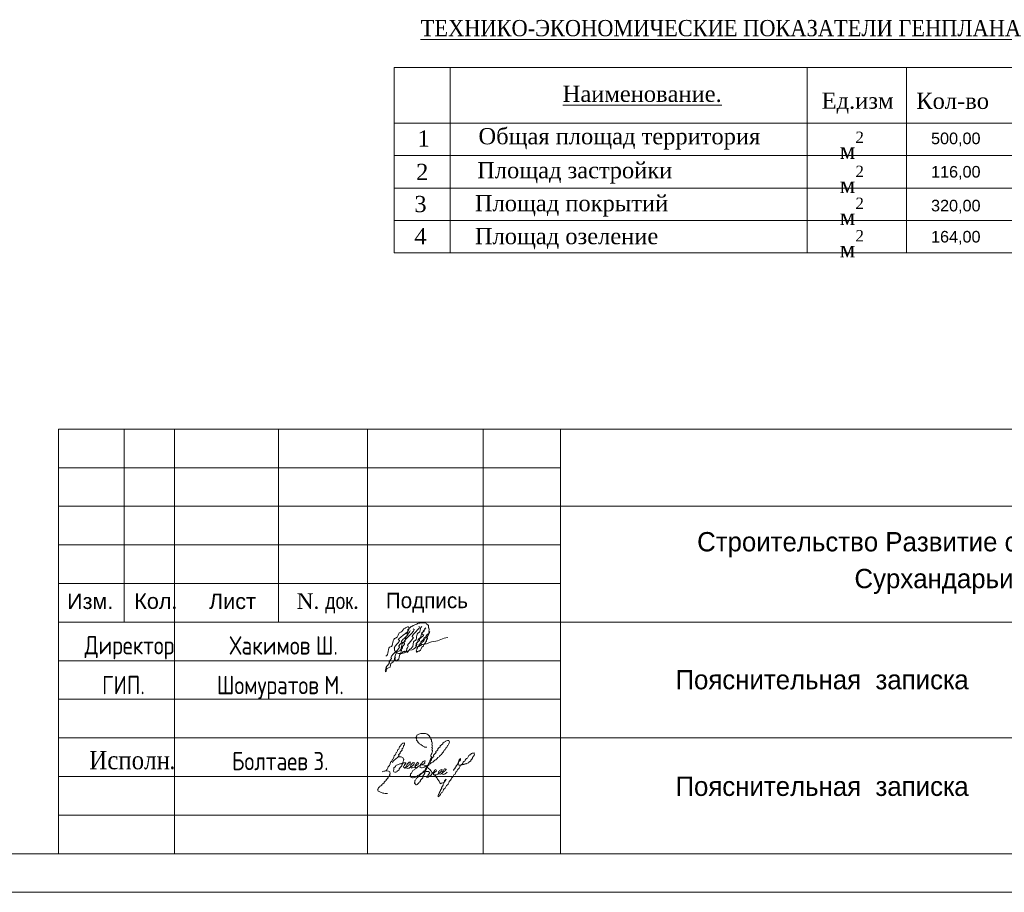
# Model space of a CAD drawing. Header units: millimetres. Extents: x 918404 to 1362154, y 4120617 to 4364104.
# Tile 386 of 649: x 1127165 to 1139920, y 4335586 to 4346888. Entities that reach past the tile are written whole.
import ezdxf

# ---------------------------------------------------------------- set-up
doc = ezdxf.new("R2010")
doc.units = ezdxf.units.MM
doc.header["$MEASUREMENT"] = 0
for name, color, linetype, lineweight in [('0_Ном._пера__5', 5, 'Continuous', 18), ('0_Ном._пера__7', 7, 'Continuous', 18), ('Lines_Ном._пера__7', 7, 'Continuous', 18), ('Text blocks_Ном._пера__1_Ном._пера__7', 7, 'Continuous', 18), ('Text blocks_Ном._пера__7', 7, 'Continuous', 18), ('TTT_Ном._пера__7', 7, 'Continuous', 18), ('Элемент модели - Зона_Ном._пера__7', 7, 'Continuous', 18)]:
    doc.layers.add(name, color=color, linetype=linetype, lineweight=lineweight)
doc.styles.add('СГЕНЕРИР_СТИЛЬ_1', font='arial.ttf')
doc.styles.add('СГЕНЕРИР_СТИЛЬ_11', font='times.ttf')
doc.styles.add('СГЕНЕРИР_СТИЛЬ_14', font='cambria.ttc')
doc.styles.add('СГЕНЕРИР_СТИЛЬ_17', font='times.ttf')
doc.styles.add('СГЕНЕРИР_СТИЛЬ_5', font='times.ttf')
doc.styles.add('СГЕНЕРИР_СТИЛЬ_7', font='txt')
doc.styles.add('СГЕНЕРИР_СТИЛЬ_9', font='txt')

msp = doc.modelspace()

# ---------------------------------------------------------------- linework, layer by layer
at = {"layer": '0_Ном._пера__5', "linetype": 'Continuous'}
for points, knots in [([(1131907.9, 4338645.9), (1131952.9, 4338645.9), (1131923.5, 4338766.6), (1131968.7, 4338766.6), (1132011.6, 4338766.6), (1131990.3, 4338877.8), (1132032.9, 4338877.8), (1132067.5, 4338877.8), (1132066, 4338956.6), (1132101, 4338956.6), (1132126.1, 4338956.6), (1132131.9, 4339006.8), (1132156.5, 4339006.8), (1132168.4, 4339006.8), (1132175.6, 4339023.5), (1132188.4, 4339023.5), (1132193.4, 4339023.5), (1132197.9, 4339023.5), (1132202.4, 4339023.5), (1132209.8, 4339023.5), (1132201.7, 4339001.5), (1132209.5, 4339001.5), (1132212.6, 4339001.5), (1132182.6, 4338980.2), (1132189.4, 4338980.2), (1132245.9, 4338980.2), (1132022.8, 4338850.7), (1132079.3, 4338850.7), (1132118.9, 4338850.7), (1131981.1, 4338746.1), (1132022.4, 4338746.1), (1132028.8, 4338746.1), (1132012.8, 4338727.9), (1132018.9, 4338727.9), (1132023, 4338727.9), (1132018.6, 4338715.7), (1132023, 4338715.7), (1132031.8, 4338715.7), (1132029.2, 4338694.7), (1132037.7, 4338694.7), (1132041.6, 4338694.7), (1132043.8, 4338688.4), (1132047.8, 4338688.4), (1132056.7, 4338688.4), (1132063.6, 4338678.7), (1132072.5, 4338678.7), (1132079.8, 4338678.7), (1132087, 4338676.9), (1132094.4, 4338676.9), (1132101.8, 4338676.9), (1132109, 4338679.4), (1132116.3, 4338679.4), (1132164.1, 4338679.4), (1132203.2, 4338727.9), (1132251.2, 4338727.9), (1132275.9, 4338727.9), (1132290.2, 4338765.6), (1132314.7, 4338765.6), (1132346, 4338765.6), (1132371.1, 4338799.3), (1132402.5, 4338799.3), (1132447.1, 4338799.3), (1132486.5, 4338834.8), (1132530.8, 4338834.8), (1132592.9, 4338834.8), (1132647.9, 4338885.9), (1132710.1, 4338885.9)], [0, 0, 0, 0, 1, 1, 1, 2, 2, 2, 3, 3, 3, 4, 4, 4, 5, 5, 5, 6, 6, 6, 7, 7, 7, 8, 8, 8, 9, 9, 9, 10, 10, 10, 11, 11, 11, 12, 12, 12, 13, 13, 13, 14, 14, 14, 15, 15, 15, 16, 16, 16, 17, 17, 17, 18, 18, 18, 19, 19, 19, 20, 20, 20, 21, 21, 21, 22, 22, 22, 22]), ([(1132263.2, 4338999.2), (1132336.6, 4338999.2), (1132076.1, 4338808.3), (1132150.9, 4338808.3), (1132170.1, 4338808.3), (1132104, 4338759), (1132122.7, 4338759), (1132137.1, 4338759), (1132094.2, 4338717.4), (1132109.2, 4338717.4), (1132118.9, 4338717.4), (1132092.2, 4338689.8), (1132102.1, 4338689.8), (1132106.7, 4338689.8), (1132104.1, 4338678.1), (1132107.8, 4338678.1), (1132122, 4338678.1), (1132122, 4338709.4), (1132147.6, 4338709.4)], [0, 0, 0, 0, 1, 1, 1, 2, 2, 2, 3, 3, 3, 4, 4, 4, 5, 5, 5, 6, 6, 6, 6]), ([(1132335.4, 4339029.7), (1132388.4, 4339029.7), (1132203.9, 4338891.4), (1132257, 4338891.4), (1132299.5, 4338891.4), (1132155.2, 4338778.9), (1132197.4, 4338778.9), (1132216, 4338778.9), (1132159.5, 4338726), (1132178.8, 4338726), (1132191.8, 4338726), (1132150.8, 4338690.7), (1132165, 4338690.7), (1132168.6, 4338690.7), (1132143.7, 4338709.4), (1132147.6, 4338709.4)], [0, 0, 0, 0, 1, 1, 1, 2, 2, 2, 3, 3, 3, 4, 4, 4, 5, 5, 5, 5]), ([(1132176.4, 4338711.7), (1132185, 4338711.7), (1132178.6, 4338691.4), (1132183.5, 4338691.4), (1132199.9, 4338691.4), (1132207.2, 4338742.1), (1132234.3, 4338742.1), (1132241, 4338742.1), (1132237.3, 4338757.7), (1132242.9, 4338757.7), (1132272.4, 4338757.7), (1132249.9, 4338843.2), (1132281.7, 4338843.2), (1132320.4, 4338843.2), (1132294.4, 4338945.5), (1132332.3, 4338945.5), (1132363.6, 4338945.5), (1132345.2, 4339028.7), (1132376.6, 4339028.7)], [0, 0, 0, 0, 1, 1, 1, 2, 2, 2, 3, 3, 3, 4, 4, 4, 5, 5, 5, 6, 6, 6, 6]), ([(1132210.4, 4339009.5), (1132224.1, 4339009.5), (1132232.1, 4339030.6), (1132245.8, 4339030.6), (1132259.8, 4339030.6), (1132269, 4339050.3), (1132283, 4339050.3), (1132300.8, 4339050.3), (1132314.8, 4339070), (1132332.7, 4339070), (1132344.4, 4339070), (1132355.5, 4339076.4), (1132367.1, 4339076.4), (1132376.7, 4339076.4), (1132386.2, 4339076.8), (1132396, 4339076.8), (1132406.5, 4339076.8), (1132416.5, 4339072.5), (1132426.7, 4339072.5), (1132438.4, 4339072.5), (1132440.9, 4339048.5), (1132452.9, 4339048.5), (1132468.1, 4339048.5), (1132451.5, 4339006), (1132466.5, 4339006), (1132481.3, 4339006), (1132455.6, 4338962.3), (1132470.1, 4338962.3), (1132498.9, 4338962.3), (1132418.7, 4338877.9), (1132448.1, 4338877.9), (1132461.2, 4338877.9), (1132420.5, 4338841.9), (1132433.2, 4338841.9), (1132441.8, 4338841.9), (1132410.2, 4338819.7), (1132419.5, 4338819.7), (1132427.5, 4338819.7), (1132399.9, 4338800.7), (1132407.2, 4338800.7)], [0, 0, 0, 0, 1, 1, 1, 2, 2, 2, 3, 3, 3, 4, 4, 4, 5, 5, 5, 6, 6, 6, 7, 7, 7, 8, 8, 8, 9, 9, 9, 10, 10, 10, 11, 11, 11, 12, 12, 12, 13, 13, 13, 13]), ([(1132304.2, 4338759.8), (1132312.8, 4338759.8), (1132288.4, 4338783.5), (1132296.4, 4338783.5), (1132305.8, 4338783.5), (1132293.9, 4338811.7), (1132304, 4338811.7), (1132328, 4338811.7), (1132317, 4338871.2), (1132340.1, 4338871.2), (1132374.7, 4338871.2), (1132359.4, 4338960.6), (1132393.4, 4338960.6), (1132412.9, 4338960.6), (1132405.2, 4339010.2), (1132426.7, 4339010.2), (1132430.2, 4339010.2), (1132342.6, 4338922.5), (1132391.4, 4338922.5), (1132430, 4338922.5), (1132317.4, 4338856.2), (1132342.9, 4338856.2), (1132362.5, 4338856.2), (1132286.8, 4338803.3), (1132307.9, 4338803.3), (1132322.6, 4338803.3), (1132288.5, 4338759.3), (1132303.5, 4338759.3)], [0, 0, 0, 0, 1, 1, 1, 2, 2, 2, 3, 3, 3, 4, 4, 4, 5, 5, 5, 6, 6, 6, 7, 7, 7, 8, 8, 8, 9, 9, 9, 9]), ([(1132204.4, 4338994.3), (1132228.5, 4338994.3), (1132161.3, 4338926.1), (1132184.6, 4338926.1), (1132223.8, 4338926.1), (1132074.8, 4338829), (1132114.9, 4338829), (1132138.1, 4338829), (1132054, 4338770.9), (1132077.1, 4338770.9), (1132135.7, 4338770.9), (1131923.5, 4338622.5), (1131982.2, 4338622.5), (1132005.2, 4338622.5), (1131927.8, 4338560.9), (1131950.8, 4338560.9), (1131976.3, 4338560.9), (1131888.8, 4338493.2), (1131914.7, 4338493.2), (1131923.3, 4338493.2), (1131896.1, 4338469.8), (1131904.4, 4338469.8), (1131910, 4338469.8), (1131895.4, 4338453), (1131901.5, 4338453), (1131905.8, 4338453), (1131900, 4338441.3), (1131903, 4338441.3), (1131919.6, 4338441.3), (1131912.8, 4338492.1), (1131944, 4338492.1), (1131981.4, 4338492.1), (1131962.5, 4338559), (1131984.6, 4338559), (1132033.7, 4338559), (1132014.9, 4338707.8), (1132075.1, 4338707.8), (1132122.6, 4338707.8), (1132098.5, 4338826.5), (1132143.9, 4338826.5), (1132175.8, 4338826.5), (1132153.5, 4338913.5), (1132185.6, 4338913.5), (1132198, 4338913.5), (1132193.8, 4338944.6), (1132206.2, 4338944.6), (1132218.1, 4338944.6), (1132214.8, 4338973.9), (1132226.8, 4338973.9)], [0, 0, 0, 0, 1, 1, 1, 2, 2, 2, 3, 3, 3, 4, 4, 4, 5, 5, 5, 6, 6, 6, 7, 7, 7, 8, 8, 8, 9, 9, 9, 10, 10, 10, 11, 11, 11, 12, 12, 12, 13, 13, 13, 14, 14, 14, 15, 15, 15, 16, 16, 16, 16]), ([(1132322.8, 4338769.6), (1132335.2, 4338769.6), (1132333.1, 4338799.3), (1132345.5, 4338799.3), (1132365.7, 4338799.3), (1132361.7, 4338847.9), (1132382, 4338847.9), (1132400.6, 4338847.9), (1132398.6, 4338891.4), (1132417.3, 4338891.4), (1132432.1, 4338891.4), (1132432.4, 4338924.1), (1132447.2, 4338924.1), (1132458.5, 4338924.1), (1132457.8, 4338949.9), (1132469, 4338949.9)], [0, 0, 0, 0, 1, 1, 1, 2, 2, 2, 3, 3, 3, 4, 4, 4, 5, 5, 5, 5]), ([(1132349.3, 4338781.2), (1132371.1, 4338781.2), (1132367.8, 4338832.9), (1132389.7, 4338832.9), (1132411.3, 4338832.9), (1132408.7, 4338883.3), (1132430.3, 4338883.3), (1132446, 4338883.3), (1132446.4, 4338918.2), (1132462.2, 4338918.2)], [0, 0, 0, 0, 1, 1, 1, 2, 2, 2, 3, 3, 3, 3]), ([(1132322.8, 4338769.6), (1132334.9, 4338769.6), (1132297.7, 4338736), (1132309.6, 4338736), (1132318.9, 4338736), (1132294.7, 4338708.2), (1132304.6, 4338708.2), (1132309.4, 4338708.2), (1132302.8, 4338694.6), (1132307.4, 4338694.6), (1132309.8, 4338694.6), (1132325.9, 4338711), (1132339.6, 4338711), (1132370.5, 4338711), (1132364.1, 4338768.9), (1132388.2, 4338768.9), (1132399.2, 4338768.9), (1132395.8, 4338797.4), (1132407.5, 4338797.4)], [0, 0, 0, 0, 1, 1, 1, 2, 2, 2, 3, 3, 3, 4, 4, 4, 5, 5, 5, 6, 6, 6, 6]), ([(1132030.5, 4338634.1), (1132041.7, 4338634.1), (1132018.8, 4338600.7), (1132029.9, 4338600.7), (1132034.7, 4338600.7), (1132026.8, 4338586.5), (1132031.7, 4338586.5), (1132035.1, 4338586.5), (1132042.9, 4338579), (1132045.4, 4338579), (1132051.6, 4338579), (1132050.2, 4338593.6), (1132056.9, 4338593.6), (1132091.9, 4338593.6), (1132072.6, 4338677.6), (1132103.1, 4338677.6)], [0, 0, 0, 0, 1, 1, 1, 2, 2, 2, 3, 3, 3, 4, 4, 4, 5, 5, 5, 5]), ([(1132439.4, 4337464.7), (1132449.5, 4337464.7), (1132400.7, 4337466.7), (1132410.2, 4337466.7), (1132418.3, 4337466.7), (1132380.9, 4337479.6), (1132389.2, 4337479.6), (1132399.1, 4337479.6), (1132355.8, 4337496.5), (1132365.5, 4337496.5), (1132375.4, 4337496.5), (1132330.5, 4337512.8), (1132340.4, 4337512.8), (1132350.2, 4337512.8), (1132311, 4337534.4), (1132320.8, 4337534.4), (1132331.1, 4337534.4), (1132296.8, 4337562.2), (1132307.2, 4337562.2), (1132318.5, 4337562.2), (1132289.2, 4337594.7), (1132300.4, 4337594.7), (1132312.3, 4337594.7), (1132305, 4337625.8), (1132316.7, 4337625.8), (1132323.5, 4337625.8), (1132328.2, 4337634.6), (1132335, 4337634.6), (1132344.2, 4337634.6), (1132352.5, 4337641.1), (1132361.6, 4337641.1), (1132369.4, 4337641.1), (1132377.2, 4337641.8), (1132385.1, 4337641.8), (1132392.5, 4337641.8), (1132399.9, 4337642.6), (1132407.5, 4337642.6), (1132416.8, 4337642.6), (1132425.8, 4337638.4), (1132435, 4337638.4), (1132442.9, 4337638.4), (1132447.4, 4337625.9), (1132455.5, 4337625.9), (1132462.3, 4337625.9), (1132463.8, 4337612.5), (1132470.5, 4337612.5), (1132479.3, 4337612.5), (1132475.7, 4337590.1), (1132484.6, 4337590.1), (1132493.4, 4337590.1), (1132486.4, 4337566.1), (1132495.1, 4337566.1), (1132506.3, 4337566.1), (1132492.6, 4337533.5), (1132503.9, 4337533.5), (1132518.8, 4337533.5), (1132494.5, 4337489.3), (1132509.4, 4337489.3), (1132520.4, 4337489.3), (1132498.1, 4337456.1), (1132509.1, 4337456.1), (1132519.2, 4337456.1), (1132498.2, 4337425.8), (1132508.3, 4337425.8), (1132536.2, 4337425.8), (1132469.9, 4337342.8), (1132497.8, 4337342.8), (1132521.1, 4337342.8), (1132456.4, 4337275.3), (1132479.7, 4337275.3)], [0, 0, 0, 0, 1, 1, 1, 2, 2, 2, 3, 3, 3, 4, 4, 4, 5, 5, 5, 6, 6, 6, 7, 7, 7, 8, 8, 8, 9, 9, 9, 10, 10, 10, 11, 11, 11, 12, 12, 12, 13, 13, 13, 14, 14, 14, 15, 15, 15, 16, 16, 16, 17, 17, 17, 18, 18, 18, 19, 19, 19, 20, 20, 20, 21, 21, 21, 22, 22, 22, 23, 23, 23, 23]), ([(1131908.4, 4337157.7), (1131915.6, 4337157.7), (1131914.8, 4337174.5), (1131921.9, 4337174.5), (1131938.1, 4337174.5), (1131928.8, 4337217.4), (1131945.2, 4337217.4), (1131969.8, 4337217.4), (1131956.6, 4337281.7), (1131981.2, 4337281.7), (1131994.4, 4337281.7), (1131987.8, 4337316.2), (1132001.1, 4337316.2), (1132017.5, 4337316.2), (1132007.3, 4337359.9), (1132023.7, 4337359.9), (1132040.1, 4337359.9), (1132032.4, 4337402.4), (1132048.9, 4337402.4), (1132061.3, 4337402.4), (1132054.9, 4337434.6), (1132067.3, 4337434.6), (1132084.2, 4337434.6), (1132078.2, 4337476.9), (1132095, 4337476.9), (1132105.1, 4337476.9), (1132101.1, 4337502.6), (1132111.3, 4337502.6), (1132117.6, 4337502.6), (1132117.8, 4337516.6), (1132124.1, 4337516.6), (1132128.9, 4337516.6), (1132145.6, 4337521), (1132149.1, 4337521), (1132154, 4337521), (1132141.7, 4337503.8), (1132148.4, 4337503.8), (1132159.8, 4337503.8), (1132127.9, 4337476.7), (1132137.2, 4337476.7), (1132152.5, 4337476.7), (1132101.5, 4337432.3), (1132117.8, 4337432.3), (1132132.7, 4337432.3), (1132079.8, 4337394.9), (1132094.5, 4337394.9), (1132107.7, 4337394.9), (1132060.6, 4337360.9), (1132073.9, 4337360.9), (1132114, 4337360.9), (1131960.5, 4337265.2), (1132000.8, 4337265.2)], [0, 0, 0, 0, 1, 1, 1, 2, 2, 2, 3, 3, 3, 4, 4, 4, 5, 5, 5, 6, 6, 6, 7, 7, 7, 8, 8, 8, 9, 9, 9, 10, 10, 10, 11, 11, 11, 12, 12, 12, 13, 13, 13, 14, 14, 14, 15, 15, 15, 16, 16, 16, 17, 17, 17, 17]), ([(1132055.4, 4337333.5), (1132065.2, 4337333.5), (1132073.9, 4337340.8), (1132083.6, 4337340.8), (1132090.9, 4337340.8), (1132098.1, 4337341.5), (1132105.7, 4337341.5), (1132114.2, 4337341.5), (1132120.4, 4337332), (1132128.5, 4337332), (1132135.8, 4337332), (1132130.3, 4337311.8), (1132138, 4337311.8), (1132154, 4337311.8), (1132116, 4337265.7), (1132131.6, 4337265.7), (1132144, 4337265.7), (1132102.9, 4337232.8), (1132115.2, 4337232.8), (1132137.6, 4337232.8), (1132057.6, 4337176), (1132079.8, 4337176), (1132091.5, 4337176), (1132043.2, 4337150.7), (1132055.1, 4337150.7), (1132062.3, 4337150.7), (1132030.1, 4337139.4), (1132037.4, 4337139.4), (1132046.8, 4337139.4), (1132003, 4337146.3), (1132011.5, 4337146.3), (1132017.5, 4337146.3), (1132001.1, 4337164.6), (1132007.7, 4337164.6), (1132021.9, 4337164.6), (1132004.7, 4337203.1), (1132017.8, 4337203.1), (1132030.5, 4337203.1), (1132032.1, 4337230.3), (1132045, 4337230.3), (1132054.8, 4337230.3), (1132061.4, 4337242.9), (1132071, 4337242.9), (1132084, 4337242.9), (1132095.5, 4337253), (1132108.9, 4337253), (1132121.9, 4337253), (1132134.3, 4337261.2), (1132146.2, 4337261.2), (1132150, 4337261.2), (1132164.1, 4337261.9), (1132165.8, 4337261.9), (1132177, 4337261.9), (1132139.7, 4337232.2), (1132148.3, 4337232.2), (1132155.4, 4337232.2), (1132129.9, 4337212.4), (1132137.6, 4337212.4), (1132142, 4337212.4), (1132145.3, 4337191.4), (1132149.5, 4337191.4), (1132154, 4337191.4), (1132175.3, 4337212.4), (1132183.5, 4337212.4), (1132190.7, 4337212.4), (1132192.1, 4337227.5), (1132199.4, 4337227.5), (1132204.7, 4337227.5), (1132205.5, 4337238.6), (1132210.9, 4337238.6), (1132216.6, 4337238.6), (1132216.5, 4337251.2), (1132222, 4337251.2), (1132226.6, 4337251.2), (1132224.8, 4337273.8), (1132227.7, 4337273.8), (1132233.7, 4337273.8), (1132200.5, 4337269.5), (1132206.6, 4337269.5), (1132219.5, 4337269.5), (1132171, 4337241.3), (1132183.2, 4337241.3), (1132190.8, 4337241.3), (1132162.3, 4337222.3), (1132170, 4337222.3), (1132174, 4337222.3), (1132163.9, 4337197), (1132168.8, 4337197), (1132173.1, 4337197), (1132185.4, 4337189.4), (1132188.9, 4337189.4), (1132194.4, 4337189.4), (1132205.5, 4337195.4), (1132211.3, 4337195.4), (1132217.9, 4337195.4), (1132222, 4337204.5), (1132228.4, 4337204.5), (1132238.5, 4337204.5), (1132241.8, 4337223.9), (1132252.2, 4337223.9), (1132257, 4337223.9), (1132265.8, 4337242.1), (1132269.6, 4337242.1), (1132272.7, 4337242.1), (1132273.1, 4337262.2), (1132277.7, 4337262.2), (1132281.7, 4337262.2), (1132256.5, 4337267), (1132260.7, 4337267), (1132267.9, 4337267), (1132238.4, 4337253.2), (1132245.1, 4337253.2), (1132252.1, 4337253.2), (1132226.4, 4337235.5), (1132233.5, 4337235.5), (1132237.9, 4337235.5), (1132223.3, 4337209.2), (1132228.2, 4337209.2), (1132231.6, 4337209.2), (1132237.7, 4337194.1), (1132242.1, 4337194.1), (1132246.2, 4337194.1), (1132268.4, 4337206.2), (1132276.8, 4337206.2), (1132289.2, 4337206.2), (1132294.4, 4337228.1), (1132306.8, 4337228.1), (1132314.5, 4337228.1), (1132317.9, 4337241.6), (1132325.7, 4337241.6), (1132332.3, 4337241.6), (1132330.6, 4337257.4), (1132337.1, 4337257.4), (1132340.7, 4337257.4), (1132317.4, 4337269.6), (1132321.3, 4337269.6), (1132327.4, 4337269.6), (1132304.5, 4337256.6), (1132310.1, 4337256.6), (1132316.7, 4337256.6), (1132289.9, 4337241.6), (1132296.7, 4337241.6), (1132302.8, 4337241.6), (1132281, 4337226.5), (1132286.9, 4337226.5), (1132291.2, 4337226.5), (1132282.8, 4337204.2), (1132286, 4337204.2), (1132292.2, 4337204.2), (1132297.7, 4337197.8), (1132304.4, 4337197.8), (1132309.6, 4337197.8), (1132331.8, 4337221.9), (1132341.6, 4337221.9), (1132357, 4337221.9), (1132357.7, 4337256), (1132373.2, 4337256), (1132380.7, 4337256), (1132379.9, 4337273.4), (1132387.7, 4337273.4), (1132393.4, 4337273.4), (1132393.8, 4337286), (1132399.2, 4337286), (1132402.7, 4337286), (1132415.7, 4337289.8), (1132418, 4337289.8), (1132425.4, 4337289.8), (1132399.2, 4337262.4), (1132411.4, 4337262.4), (1132426.8, 4337262.4), (1132372.9, 4337240.1), (1132383.9, 4337240.1), (1132392.7, 4337240.1), (1132347.1, 4337231.8), (1132357, 4337231.8), (1132361.9, 4337231.8), (1132344.9, 4337205.7), (1132351, 4337205.7), (1132358.3, 4337205.7), (1132363.1, 4337197.5), (1132370.1, 4337197.5), (1132377.4, 4337197.5), (1132383.9, 4337201.9), (1132391.1, 4337201.9), (1132410.2, 4337201.9), (1132422.7, 4337228.1), (1132441.7, 4337228.1), (1132453.4, 4337228.1), (1132460.8, 4337244.8), (1132472.5, 4337244.8), (1132485.1, 4337244.8), (1132491, 4337266.7), (1132503.7, 4337266.7), (1132525, 4337266.7), (1132535.1, 4337302.7), (1132556.2, 4337302.7), (1132572.2, 4337302.7), (1132574.2, 4337336.8), (1132590.3, 4337336.8), (1132603.1, 4337336.8), (1132605.4, 4337363), (1132618.1, 4337363), (1132634.1, 4337363), (1132633.7, 4337399.1), (1132649.7, 4337399.1), (1132662.4, 4337399.1), (1132659.2, 4337429.9), (1132671.9, 4337429.9), (1132682.6, 4337429.9), (1132679.5, 4337456.6), (1132690.3, 4337456.6), (1132704.3, 4337456.6), (1132699.8, 4337491.4), (1132713.7, 4337491.4), (1132720.9, 4337491.4), (1132716.9, 4337510.6), (1132724.4, 4337510.6), (1132731.9, 4337510.6), (1132726.1, 4337530.7), (1132733.3, 4337530.7), (1132738.2, 4337530.7), (1132721.5, 4337552.7), (1132724.7, 4337552.7), (1132729.4, 4337552.7), (1132703.7, 4337553.1), (1132708.9, 4337553.1), (1132719.8, 4337553.1), (1132670.5, 4337540.9), (1132680.7, 4337540.9), (1132694.1, 4337540.9), (1132634.5, 4337516.8), (1132648.1, 4337516.8), (1132666.2, 4337516.8), (1132594.6, 4337475.3), (1132612.8, 4337475.3), (1132629.4, 4337475.3), (1132564.3, 4337437.2), (1132580.8, 4337437.2), (1132594.6, 4337437.2), (1132544, 4337402.8), (1132557.8, 4337402.8), (1132577, 4337402.8), (1132508.4, 4337354), (1132527.5, 4337354), (1132546.3, 4337354), (1132480.8, 4337305.1), (1132499.5, 4337305.1), (1132510.8, 4337305.1), (1132469.5, 4337276.8), (1132480.8, 4337276.8), (1132493.2, 4337276.8), (1132449.8, 4337244.5), (1132462.3, 4337244.5), (1132489.7, 4337244.5), (1132394.5, 4337173.4), (1132421.6, 4337173.4), (1132436.7, 4337173.4), (1132374.2, 4337141.3), (1132389.4, 4337141.3), (1132405.6, 4337141.3), (1132334, 4337113.1), (1132350.1, 4337113.1), (1132362.3, 4337113.1), (1132305.6, 4337095.4), (1132317.9, 4337095.4), (1132328.8, 4337095.4), (1132278.9, 4337078.4), (1132289.9, 4337078.4), (1132295.5, 4337078.4), (1132268.7, 4337071.8), (1132274.4, 4337071.8), (1132281.7, 4337071.8), (1132246.6, 4337068.5), (1132254.1, 4337068.5), (1132262.1, 4337068.5), (1132223.6, 4337077.7), (1132231.4, 4337077.7), (1132237.8, 4337077.7), (1132216.9, 4337095.4), (1132223.4, 4337095.4), (1132231.6, 4337095.4), (1132220.7, 4337119), (1132228.9, 4337119), (1132252.4, 4337119), (1132250.3, 4337172.1), (1132273.5, 4337172.1), (1132280.3, 4337172.1), (1132283.3, 4337183.8), (1132290, 4337183.8), (1132301.2, 4337183.8), (1132305.6, 4337204.2), (1132316.8, 4337204.2)], [0, 0, 0, 0, 1, 1, 1, 2, 2, 2, 3, 3, 3, 4, 4, 4, 5, 5, 5, 6, 6, 6, 7, 7, 7, 8, 8, 8, 9, 9, 9, 10, 10, 10, 11, 11, 11, 12, 12, 12, 13, 13, 13, 14, 14, 14, 15, 15, 15, 16, 16, 16, 17, 17, 17, 18, 18, 18, 19, 19, 19, 20, 20, 20, 21, 21, 21, 22, 22, 22, 23, 23, 23, 24, 24, 24, 25, 25, 25, 26, 26, 26, 27, 27, 27, 28, 28, 28, 29, 29, 29, 30, 30, 30, 31, 31, 31, 32, 32, 32, 33, 33, 33, 34, 34, 34, 35, 35, 35, 36, 36, 36, 37, 37, 37, 38, 38, 38, 39, 39, 39, 40, 40, 40, 41, 41, 41, 42, 42, 42, 43, 43, 43, 44, 44, 44, 45, 45, 45, 46, 46, 46, 47, 47, 47, 48, 48, 48, 49, 49, 49, 50, 50, 50, 51, 51, 51, 52, 52, 52, 53, 53, 53, 54, 54, 54, 55, 55, 55, 56, 56, 56, 57, 57, 57, 58, 58, 58, 59, 59, 59, 60, 60, 60, 61, 61, 61, 62, 62, 62, 63, 63, 63, 64, 64, 64, 65, 65, 65, 66, 66, 66, 67, 67, 67, 68, 68, 68, 69, 69, 69, 70, 70, 70, 71, 71, 71, 72, 72, 72, 73, 73, 73, 74, 74, 74, 75, 75, 75, 76, 76, 76, 77, 77, 77, 78, 78, 78, 79, 79, 79, 80, 80, 80, 81, 81, 81, 82, 82, 82, 83, 83, 83, 84, 84, 84, 85, 85, 85, 86, 86, 86, 87, 87, 87, 88, 88, 88, 89, 89, 89, 90, 90, 90, 91, 91, 91, 92, 92, 92, 93, 93, 93, 94, 94, 94, 95, 95, 95, 96, 96, 96, 97, 97, 97, 97]), ([(1132544.1, 4337102.4), (1132550.8, 4337102.4), (1132548.3, 4337085.5), (1132555, 4337085.5), (1132564.4, 4337085.5), (1132562.6, 4337062.9), (1132572, 4337062.9), (1132580.5, 4337062.9), (1132577.3, 4337041.5), (1132585.9, 4337041.5), (1132593.1, 4337041.5), (1132590, 4337023.1), (1132597.1, 4337023.1), (1132604, 4337023.1), (1132600.5, 4337005.1), (1132607.7, 4337005.1), (1132613.3, 4337005.1), (1132611.9, 4336992.2), (1132617.2, 4336992.2), (1132620.1, 4336992.2), (1132636.1, 4337004.9), (1132647.1, 4337004.9), (1132674, 4337004.9), (1132684.4, 4337051.1), (1132690.5, 4337051.1), (1132693.9, 4337051.1), (1132655.8, 4337023), (1132669.2, 4337023), (1132678, 4337023), (1132652.3, 4337002.2), (1132659.7, 4337002.2), (1132667.6, 4337002.2), (1132643.1, 4336978.7), (1132651.5, 4336978.7), (1132666.6, 4336978.7), (1132617.4, 4336938.2), (1132632.3, 4336938.2), (1132644.6, 4336938.2), (1132603.9, 4336904.9), (1132616.2, 4336904.9), (1132626.3, 4336904.9), (1132593, 4336877.7), (1132603, 4336877.7), (1132609.6, 4336877.7), (1132588.9, 4336859.5), (1132595.5, 4336859.5), (1132601.9, 4336859.5), (1132580, 4336842.5), (1132586.4, 4336842.5), (1132590.6, 4336842.5), (1132583.5, 4336821.1), (1132585.7, 4336821.1), (1132590.8, 4336821.1), (1132593.3, 4336834.7), (1132602.1, 4336834.7), (1132608.8, 4336834.7), (1132606.8, 4336847.9), (1132611.8, 4336847.9), (1132622.6, 4336847.9), (1132620.1, 4336876.8), (1132632.3, 4336876.8), (1132652, 4336876.8), (1132646.9, 4336923.6), (1132666, 4336923.6), (1132688.8, 4336923.6), (1132683.3, 4336979.4), (1132706.3, 4336979.4), (1132726.2, 4336979.4), (1132718.2, 4337029.9), (1132738.1, 4337029.9), (1132754.9, 4337029.9), (1132750.4, 4337071.1), (1132767.2, 4337071.1), (1132783.8, 4337071.1), (1132779.9, 4337111.4), (1132796.4, 4337111.4), (1132810.7, 4337111.4), (1132806.4, 4337146.7), (1132820.7, 4337146.7), (1132835.2, 4337146.7), (1132831.3, 4337182.4), (1132845.8, 4337182.4), (1132869.8, 4337182.4), (1132865.2, 4337239.8), (1132889.1, 4337239.8), (1132905.7, 4337239.8), (1132903.8, 4337278.6), (1132920.4, 4337278.6), (1132937.5, 4337278.6), (1132937, 4337317.3), (1132954.1, 4337317.3), (1132975.3, 4337317.3), (1132975.2, 4337364.8), (1132996.9, 4337364.8), (1133009.1, 4337364.8), (1133013.6, 4337386.9), (1133025.1, 4337386.9), (1133028.6, 4337386.9), (1133048.9, 4337389.9), (1133054.3, 4337389.9), (1133059.4, 4337389.9), (1133049.3, 4337371.8), (1133056.3, 4337371.8), (1133075.8, 4337371.8), (1133015.9, 4337326.6), (1133032.7, 4337326.6), (1133047.2, 4337326.6), (1132993.3, 4337289.9), (1133008, 4337289.9), (1133019.8, 4337289.9), (1132969.4, 4337266.6), (1132981.3, 4337266.6), (1132991.9, 4337266.6), (1132942.5, 4337252), (1132953.1, 4337252), (1132964.8, 4337252), (1132907, 4337242.9), (1132918.9, 4337242.9), (1132926.3, 4337242.9), (1132889.8, 4337237.9), (1132897.2, 4337237.9), (1132907.3, 4337237.9), (1132857.8, 4337230.4), (1132868, 4337230.4), (1132872.6, 4337230.4), (1132844.1, 4337236.4), (1132847.3, 4337236.4), (1132853.3, 4337236.4), (1132837.7, 4337254), (1132843.6, 4337254), (1132854.1, 4337254), (1132845.1, 4337282.2), (1132858, 4337282.2), (1132875.3, 4337282.2), (1132875.9, 4337320.4), (1132877.1, 4337320.4), (1132878.3, 4337320.4), (1132834.5, 4337279.3), (1132853.9, 4337279.3), (1132867.4, 4337279.3), (1132828.7, 4337250.2), (1132838.9, 4337250.2), (1132850.9, 4337250.2), (1132804.8, 4337217.8), (1132817.9, 4337217.8), (1132826, 4337217.8), (1132797.7, 4337197.1), (1132805.7, 4337197.1), (1132819, 4337197.1), (1132770.6, 4337163.3), (1132784, 4337163.3)], [0, 0, 0, 0, 1, 1, 1, 2, 2, 2, 3, 3, 3, 4, 4, 4, 5, 5, 5, 6, 6, 6, 7, 7, 7, 8, 8, 8, 9, 9, 9, 10, 10, 10, 11, 11, 11, 12, 12, 12, 13, 13, 13, 14, 14, 14, 15, 15, 15, 16, 16, 16, 17, 17, 17, 18, 18, 18, 19, 19, 19, 20, 20, 20, 21, 21, 21, 22, 22, 22, 23, 23, 23, 24, 24, 24, 25, 25, 25, 26, 26, 26, 27, 27, 27, 28, 28, 28, 29, 29, 29, 30, 30, 30, 31, 31, 31, 32, 32, 32, 33, 33, 33, 34, 34, 34, 35, 35, 35, 36, 36, 36, 37, 37, 37, 38, 38, 38, 39, 39, 39, 40, 40, 40, 41, 41, 41, 42, 42, 42, 43, 43, 43, 44, 44, 44, 45, 45, 45, 46, 46, 46, 47, 47, 47, 48, 48, 48, 49, 49, 49, 50, 50, 50, 50]), ([(1132373.6, 4337237.4), (1132384.2, 4337237.4), (1132394.2, 4337232.1), (1132405, 4337232.1), (1132414.5, 4337232.1), (1132422, 4337222.2), (1132431.2, 4337222.2), (1132434.8, 4337222.2), (1132457.2, 4337181.7), (1132473, 4337181.7), (1132482, 4337181.7), (1132480.6, 4337160.6), (1132489.5, 4337160.6), (1132499.9, 4337160.6), (1132495, 4337136.5), (1132509.7, 4337136.5), (1132517.9, 4337136.5), (1132505.5, 4337119), (1132510.4, 4337119)], [0, 0, 0, 0, 1, 1, 1, 2, 2, 2, 3, 3, 3, 4, 4, 4, 5, 5, 5, 6, 6, 6, 6]), ([(1131859.8, 4337147.7), (1131867.6, 4337147.7), (1131875, 4337152.5), (1131882.9, 4337152.5), (1131892.1, 4337152.5), (1131900.8, 4337157.9), (1131909.9, 4337157.9), (1131920.2, 4337157.9), (1131930.2, 4337156.5), (1131941.1, 4337156.5), (1131948.3, 4337156.5), (1131952.7, 4337146.8), (1131959.5, 4337146.8), (1131965.2, 4337146.8), (1131958.7, 4337130), (1131964.7, 4337130), (1131973.3, 4337130), (1131950.1, 4337105.6), (1131958.6, 4337105.6), (1131973.4, 4337105.6), (1131921.7, 4337067.6), (1131936.3, 4337067.6), (1131948.7, 4337067.6), (1131900.8, 4337038.7), (1131913.1, 4337038.7), (1131926.5, 4337038.7), (1131874.5, 4337007.5), (1131887.8, 4337007.5), (1131902.7, 4337007.5), (1131840.2, 4336976.9), (1131855.2, 4336976.9), (1131866.4, 4336976.9), (1131818.9, 4336954.9), (1131829.9, 4336954.9), (1131838.4, 4336954.9), (1131803.7, 4336935.6), (1131812.6, 4336935.6), (1131820.3, 4336935.6), (1131795.4, 4336915.6), (1131802.7, 4336915.6), (1131808.9, 4336915.6), (1131802.4, 4336897.6), (1131808.9, 4336897.6), (1131820.3, 4336897.6), (1131826.8, 4336881.1), (1131838.4, 4336881.1), (1131849, 4336881.1), (1131857.5, 4336871.2), (1131867.7, 4336871.2), (1131878.1, 4336871.2), (1131888.2, 4336865.8), (1131898.7, 4336865.8), (1131909.3, 4336865.8), (1131919.8, 4336863.4), (1131930.4, 4336863.4)], [0, 0, 0, 0, 1, 1, 1, 2, 2, 2, 3, 3, 3, 4, 4, 4, 5, 5, 5, 6, 6, 6, 7, 7, 7, 8, 8, 8, 9, 9, 9, 10, 10, 10, 11, 11, 11, 12, 12, 12, 13, 13, 13, 14, 14, 14, 15, 15, 15, 16, 16, 16, 17, 17, 17, 18, 18, 18, 18]), ([(1132434.9, 4337192.6), (1132454.5, 4337192.6), (1132393.5, 4337137.7), (1132413.3, 4337137.7), (1132435.7, 4337137.7), (1132365.1, 4337076), (1132387.2, 4337076), (1132404.4, 4337076), (1132340.7, 4337033.1), (1132358.1, 4337033.1), (1132370.2, 4337033.1), (1132325.9, 4337003.2), (1132337.8, 4337003.2), (1132347.4, 4337003.2), (1132306.2, 4336982.9), (1132316.6, 4336982.9), (1132324.2, 4336982.9), (1132289.2, 4336975.8), (1132296.3, 4336975.8), (1132300.8, 4336975.8), (1132273.8, 4337004.5), (1132281.3, 4337004.5), (1132291.3, 4337004.5), (1132276.5, 4337032.7), (1132285.7, 4337032.7), (1132297.5, 4337032.7), (1132295, 4337061.8), (1132307.3, 4337061.8), (1132317.2, 4337061.8), (1132318.5, 4337082), (1132328.1, 4337082), (1132345.7, 4337082), (1132348.3, 4337119.3), (1132366.2, 4337119.3), (1132376.6, 4337119.3), (1132381.5, 4337136.8), (1132391.9, 4337136.8), (1132402.2, 4337136.8), (1132410.8, 4337147.2), (1132421.2, 4337147.2), (1132427.4, 4337147.2), (1132433.3, 4337150.7), (1132439.4, 4337150.7), (1132448.6, 4337150.7), (1132457.1, 4337150.2), (1132467.1, 4337150.2), (1132470.5, 4337150.2), (1132472.5, 4337134.6), (1132476.5, 4337134.6), (1132481.1, 4337134.6), (1132448.9, 4337100.2), (1132455.7, 4337100.2), (1132465.3, 4337100.2), (1132424.1, 4337078.6), (1132435.7, 4337078.6), (1132440.2, 4337078.6), (1132444.7, 4337078.9), (1132456.3, 4337078.9), (1132468.7, 4337078.9), (1132471.2, 4337094.7), (1132479.6, 4337094.7), (1132495.7, 4337094.7), (1132504.2, 4337127.9), (1132522.3, 4337127.9), (1132531, 4337127.9), (1132535.7, 4337141.3), (1132544.7, 4337141.3), (1132553.3, 4337141.3), (1132555.6, 4337157.9), (1132563.5, 4337157.9), (1132567, 4337157.9), (1132553.4, 4337176.6), (1132556.9, 4337176.6), (1132565, 4337176.6), (1132532.5, 4337165), (1132539.3, 4337165), (1132556.8, 4337165), (1132491.8, 4337119), (1132510.4, 4337119)], [0, 0, 0, 0, 1, 1, 1, 2, 2, 2, 3, 3, 3, 4, 4, 4, 5, 5, 5, 6, 6, 6, 7, 7, 7, 8, 8, 8, 9, 9, 9, 10, 10, 10, 11, 11, 11, 12, 12, 12, 13, 13, 13, 14, 14, 14, 15, 15, 15, 16, 16, 16, 17, 17, 17, 18, 18, 18, 19, 19, 19, 20, 20, 20, 21, 21, 21, 22, 22, 22, 23, 23, 23, 24, 24, 24, 25, 25, 25, 26, 26, 26, 26]), ([(1132525.2, 4337129.8), (1132528.9, 4337129.8), (1132520.8, 4337105.2), (1132525.1, 4337105.2), (1132528.9, 4337105.2), (1132551, 4337105.2), (1132557.7, 4337105.2), (1132563.3, 4337105.2), (1132567.1, 4337113.3), (1132573, 4337113.3), (1132588, 4337113.3), (1132595.6, 4337137.3), (1132610.2, 4337137.3), (1132614.3, 4337137.3), (1132623.7, 4337154.3), (1132627.5, 4337154.3), (1132631.9, 4337154.3), (1132636.2, 4337177.8), (1132639.9, 4337177.8), (1132643.5, 4337177.8), (1132593.7, 4337162.1), (1132602.7, 4337162.1), (1132608.1, 4337162.1), (1132586.6, 4337150.3), (1132591.9, 4337150.3), (1132596.8, 4337150.3), (1132584.6, 4337121.7), (1132589.4, 4337121.7), (1132593.4, 4337121.7), (1132609.5, 4337116.8), (1132614.8, 4337116.8), (1132624.4, 4337116.8), (1132630, 4337130.4), (1132639.3, 4337130.4), (1132649.5, 4337130.4), (1132652.9, 4337149.7), (1132663.2, 4337149.7), (1132669.7, 4337149.7), (1132671.2, 4337163), (1132677.7, 4337163), (1132683.7, 4337163), (1132683, 4337176.9), (1132689.5, 4337176.9), (1132694.3, 4337176.9), (1132665.7, 4337187.2), (1132671.9, 4337187.2), (1132680, 4337187.2), (1132651.4, 4337170.6), (1132658.3, 4337170.6), (1132665.3, 4337170.6), (1132639.5, 4337152.8), (1132646.6, 4337152.8), (1132653, 4337152.8), (1132629.8, 4337135.6), (1132636.9, 4337135.6), (1132642.9, 4337135.6), (1132629.6, 4337118.9), (1132634.8, 4337118.9), (1132639.8, 4337118.9), (1132643.8, 4337111.7), (1132649.6, 4337111.7), (1132656, 4337111.7), (1132660.7, 4337117.4), (1132666.8, 4337117.4), (1132672.8, 4337117.4), (1132676.6, 4337125.9), (1132682.5, 4337125.9), (1132691, 4337125.9), (1132693.5, 4337142.5), (1132702.2, 4337142.5)], [0, 0, 0, 0, 1, 1, 1, 2, 2, 2, 3, 3, 3, 4, 4, 4, 5, 5, 5, 6, 6, 6, 7, 7, 7, 8, 8, 8, 9, 9, 9, 10, 10, 10, 11, 11, 11, 12, 12, 12, 13, 13, 13, 14, 14, 14, 15, 15, 15, 16, 16, 16, 17, 17, 17, 18, 18, 18, 19, 19, 19, 20, 20, 20, 21, 21, 21, 22, 22, 22, 23, 23, 23, 23])]:
    msp.add_open_spline(points, degree=3, knots=knots, dxfattribs=at)
at = {"layer": '0_Ном._пера__7', "linetype": 'Continuous'}
for p, q in [((1127669.4, 4341585.5), (1146169.4, 4341585.5)), ((1127669.4, 4336085.5), (1127669.4, 4341585.5)), ((1128519.4, 4339085.5), (1128519.4, 4341585.5)), ((1129169.4, 4336085.5), (1129169.4, 4341585.5)), ((1130519.4, 4339085.5), (1130519.4, 4341585.5)), ((1131669.4, 4336085.5), (1131669.4, 4341585.5)), ((1133169.4, 4336085.5), (1133169.4, 4341585.5)), ((1134169.4, 4336085.5), (1134169.4, 4341585.5)), ((1127669.4, 4341085.5), (1134169.4, 4341085.5)), ((1127669.4, 4341085.5), (1134169.4, 4341085.5)), ((1127669.4, 4341085.5), (1134169.4, 4341085.5)), ((1127669.4, 4340585.5), (1134169.4, 4340585.5)), ((1127669.4, 4340585.5), (1134169.4, 4340585.5)), ((1127669.4, 4340585.5), (1134169.4, 4340585.5)), ((1134169.4, 4340585.5), (1146167.5, 4340585.5)), ((1127669.4, 4340085.5), (1134169.4, 4340085.5)), ((1127669.4, 4340085.5), (1134169.4, 4340085.5)), ((1127669.4, 4340085.5), (1133169.4, 4340085.5)), ((1127669.4, 4339585.5), (1134169.4, 4339585.5)), ((1127669.4, 4339585.5), (1134169.4, 4339585.5)), ((1127669.4, 4339585.5), (1134169.4, 4339585.5)), ((1127669.4, 4339085.5), (1146169.4, 4339085.5)), ((1127669.4, 4339085.5), (1146169.4, 4339085.5)), ((1127669.4, 4339085.5), (1146169.4, 4339085.5)), ((1127669.4, 4338585.5), (1134169.4, 4338585.5)), ((1127669.4, 4338585.5), (1134169.4, 4338585.5)), ((1127669.4, 4338585.5), (1134169.4, 4338585.5)), ((1127669.4, 4338585.5), (1134169.4, 4338585.5)), ((1127669.4, 4338585.5), (1134169.4, 4338585.5)), ((1127669.4, 4338585.5), (1134169.4, 4338585.5)), ((1127669.4, 4338085.5), (1134169.4, 4338085.5)), ((1127669.4, 4338085.5), (1134169.4, 4338085.5)), ((1127669.4, 4338085.5), (1134169.4, 4338085.5)), ((1127669.4, 4337585.5), (1146169.4, 4337585.5)), ((1127669.4, 4337585.5), (1146169.4, 4337585.5)), ((1127669.4, 4337585.5), (1146169.4, 4337585.5)), ((1127669.4, 4337085.5), (1134169.4, 4337085.5)), ((1127669.4, 4337085.5), (1134169.4, 4337085.5)), ((1127669.4, 4337085.5), (1134169.4, 4337085.5)), ((1127669.4, 4336585.5), (1134169.4, 4336585.5)), ((1127669.4, 4336585.5), (1134169.4, 4336585.5)), ((1127669.4, 4336585.5), (1134169.4, 4336585.5)), ((1107908.4, 4336085.5), (1146169.4, 4336085.5)), ((1146169.4, 4336085.5), (1127669.4, 4336085.5)), ((1106408.4, 4335585.5), (1146669.4, 4335585.5))]:
    msp.add_line(p, q, dxfattribs=at)
at = {"layer": 'Lines_Ном._пера__7', "linetype": 'Continuous'}
for p, q in [((1132014.8, 4346267.4), (1132014.8, 4343867.4)), ((1132014.8, 4346267.4), (1141194.8, 4346267.4)), ((1132741.5, 4346267.4), (1132741.5, 4343867.4)), ((1137365.5, 4346267.4), (1137365.5, 4343867.4)), ((1138651.2, 4346267.4), (1138651.2, 4343867.4)), ((1132014.8, 4345547.4), (1141194.8, 4345547.4)), ((1132014.8, 4345127.4), (1141194.8, 4345127.4)), ((1132014.8, 4344707.4), (1141194.8, 4344707.4)), ((1132014.8, 4344287.4), (1141194.8, 4344287.4)), ((1132014.8, 4343867.4), (1141194.8, 4343867.4))]:
    msp.add_line(p, q, dxfattribs=at)

# ---------------------------------------------------------------- texts
at = {"layer": '0_Ном._пера__7', "linetype": 'Continuous', "char_height": 200, "attachment_point": 1}
for s, insert, style in [('{Изм.}', (1127779.1, 4339455.3), 'СГЕНЕРИР_СТИЛЬ_1'), ('\\A1;{\\fArial|b0|i0|c204|p38;Кол\\fTimes New Roman|b0|i0|c204|p22;.}', (1128649.6, 4339457), 'СГЕНЕРИР_СТИЛЬ_1'), ('{Лист}', (1129618, 4339455.3), 'СГЕНЕРИР_СТИЛЬ_1'), ('\\A1;{\\fTimes New Roman|b0|i0|c204|p22;N. \\fArial Narrow Кириллический|b0|i0|c0|p34;док\\fTimes New Roman|b0|i0|c204|p22;.}', (1130753, 4339457.2), 'СГЕНЕРИР_СТИЛЬ_11'), ('{Подпись}', (1131908.2, 4339465.5), 'СГЕНЕРИР_СТИЛЬ_9')]:
    msp.add_mtext(s, dxfattribs=dict(at, insert=insert, style=style))
at = {"layer": 'Text blocks_Ном._пера__1_Ном._пера__7', "linetype": 'Continuous', "insert": (1140169.4, 4340251.5), "char_height": 250, "width": 12000, "attachment_point": 2, "line_spacing_factor": 1.14449, "style": 'СГЕНЕРИР_СТИЛЬ_7'}
msp.add_mtext('{Строительство Развитие систем канализац р/ц Шурчи\\PСурхандарьинской области.}', dxfattribs=at)
at = {"layer": 'Text blocks_Ном._пера__1_Ном._пера__7', "linetype": 'Continuous', "char_height": 250, "attachment_point": 2, "style": 'СГЕНЕРИР_СТИЛЬ_7'}
for insert in [(1137558.6, 4338465.1), (1137558.6, 4337084)]:
    msp.add_mtext('{Пояснительная  записка}', dxfattribs=dict(at, insert=insert))
at = {"layer": 'Text blocks_Ном._пера__7', "linetype": 'Continuous', "char_height": 210, "attachment_point": 1, "style": 'СГЕНЕРИР_СТИЛЬ_17'}
for s, insert in [('{\\LТЕХНИКО-ЭКОНОМИЧЕСКИЕ ПОКАЗАТЕЛИ ГЕНПЛАНА}', (1132358.9, 4346884.5)), ('{\\LНаименование.}', (1134199.2, 4346033.5)), ('{Ед.изм}', (1137554, 4345944.7)), ('{Кол-во}', (1138779.7, 4345942.4)), ('{Общая площад территория}', (1133108.2, 4345484.3)), ('{1}', (1132318.7, 4345455.4)), ('{м\\A1{\\H0.7x;\\S2^  ;}}', (1137790.1, 4345438.5)), ('{2}', (1132300.2, 4345021.2)), ('{Площад застройки }', (1133091, 4345043.9)), ('{м\\A1{\\H0.7x;\\S2^  ;}}', (1137790.1, 4344996.4)), ('{3}', (1132277.5, 4344606)), ('{Площад покрытий}', (1133061.6, 4344616.8)), ('{м\\A1{\\H0.7x;\\S2^  ;}}', (1137790.1, 4344582.5)), ('{4}', (1132277.5, 4344188.3)), ('{Площад озеление}', (1133061.6, 4344190.1)), ('{м\\A1{\\H0.7x;\\S2^  ;}}', (1137790.1, 4344162.6))]:
    msp.add_mtext(s, dxfattribs=dict(at, insert=insert))
at = {"layer": 'TTT_Ном._пера__7', "linetype": 'Continuous', "char_height": 237.175, "attachment_point": 2}
for s, insert, style in [('{\\W0.900000x;  Директор}', (1128516.3, 4338904.2), 'СГЕНЕРИР_СТИЛЬ_14'), ('{\\W0.900000x;Хакимов Ш.}', (1130586.1, 4338901.4), 'СГЕНЕРИР_СТИЛЬ_14'), ('{\\W0.900000x;ГИП.}', (1128509.7, 4338388.4), 'СГЕНЕРИР_СТИЛЬ_14'), ('{\\W0.900000x;Шомуратов М.}', (1130541.1, 4338388.4), 'СГЕНЕРИР_СТИЛЬ_14'), ('\\A1;{\\W0.900000x;\\fTimes New Roman|b0|i1|c204|p22;  \\fTimes New Roman|b0|i0|c204|p22;Исполн\\fCambria|b0|i0|c204|p18;.}', (1128541.3, 4337416.3), 'СГЕНЕРИР_СТИЛЬ_5'), ('{\\W0.900000x;Болтаев З.}', (1130541.1, 4337404.1), 'СГЕНЕРИР_СТИЛЬ_14')]:
    msp.add_mtext(s, dxfattribs=dict(at, insert=insert, style=style))
at = {"layer": 'Элемент модели - Зона_Ном._пера__7', "linetype": 'Continuous', "char_height": 150, "attachment_point": 1, "style": 'СГЕНЕРИР_СТИЛЬ_1'}
for s, insert in [('{500,00}', (1138971, 4345425.9)), ('{116,00}', (1138971, 4344993.5)), ('{320,00}', (1138971, 4344555.3)), ('{164,00}', (1138971, 4344152.2))]:
    msp.add_mtext(s, dxfattribs=dict(at, insert=insert))

doc.saveas('drawing.dxf')
